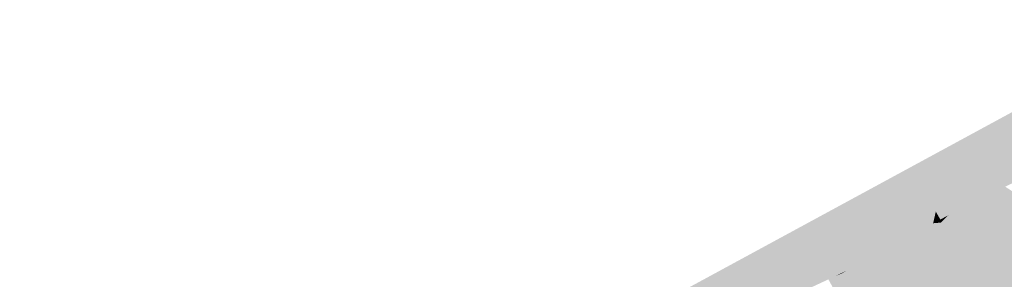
# Model space of a CAD drawing. Header units: metres. Extents: x 164696 to 183842, y 382615 to 387356.
# Tile 311 of 656: x 182604.97 to 182611.54, y 386596.27 to 386598. Entities that reach past the tile are written whole.
import ezdxf

# ---------------------------------------------------------------- set-up
doc = ezdxf.new("R2010")
doc.units = ezdxf.units.M
doc.layers.add('C3D-SURFACE_TINSURFACE', color=7, linetype='Continuous')

msp = doc.modelspace()

# ---------------------------------------------------------------- linework, layer by layer
at = {"layer": 'C3D-SURFACE_TINSURFACE', "color": 11, "linetype": 'Continuous', "lineweight": -3, "true_color": 0xff8585}
for points in [[(182604.9683, 386593.7864), (182608.797, 386595.7589), (182612.73, 386597.9982)], [(182612.73, 386597.9982), (182608.797, 386595.7589), (182610.9708, 386596.9537)], [(182612.73, 386597.9982), (182610.9708, 386596.9537), (182611.8648, 386597.0344)], [(182611.8359, 386597.0207), (182611.8648, 386597.0344), (182610.9708, 386596.9537)], [(182611.8359, 386597.0207), (182610.9708, 386596.9537), (182611.807, 386597.007)], [(182611.7781, 386596.9933), (182611.807, 386597.007), (182610.9708, 386596.9537)], [(182611.7781, 386596.9933), (182610.9708, 386596.9537), (182611.7493, 386596.9795)], [(182608.797, 386595.7589), (182610.158, 386596.1669), (182610.9708, 386596.9537)], [(182610.9708, 386596.9537), (182610.158, 386596.1669), (182610.1997, 386596.1864)], [(182610.9708, 386596.9537), (182610.1997, 386596.1864), (182610.2414, 386596.206)], [(182610.9708, 386596.9537), (182610.2414, 386596.206), (182610.2832, 386596.2255)], [(182610.9708, 386596.9537), (182610.2832, 386596.2255), (182610.3249, 386596.245)], [(182610.9708, 386596.9537), (182610.3249, 386596.245), (182610.3667, 386596.2645)], [(182610.9708, 386596.9537), (182610.3667, 386596.2645), (182610.4084, 386596.284)], [(182610.9708, 386596.9537), (182610.4084, 386596.284), (182610.5214, 386596.3439)], [(182610.9708, 386596.9537), (182610.5214, 386596.3439), (182610.5547, 386596.364)], [(182610.9708, 386596.9537), (182610.5547, 386596.364), (182610.5879, 386596.3842)], [(182610.9708, 386596.9537), (182610.5879, 386596.3842), (182610.6211, 386596.4043)], [(182610.9708, 386596.9537), (182610.6211, 386596.4043), (182610.6543, 386596.4245)], [(182610.9708, 386596.9537), (182610.6543, 386596.4245), (182610.7166, 386596.4631)], [(182610.9708, 386596.9537), (182610.7166, 386596.4631), (182610.7926, 386596.5011)], [(182610.9708, 386596.9537), (182610.7926, 386596.5011), (182610.8685, 386596.5392)], [(182610.9708, 386596.9537), (182610.8685, 386596.5392), (182610.992, 386596.9115)], [(182611.7204, 386596.9658), (182611.7493, 386596.9795), (182610.9708, 386596.9537)], [(182611.6915, 386596.9521), (182611.7204, 386596.9658), (182610.9708, 386596.9537)], [(182610.9708, 386596.9537), (182611.5182, 386596.8699), (182611.5471, 386596.8836)], [(182611.576, 386596.8973), (182610.9708, 386596.9537), (182611.5471, 386596.8836)], [(182611.6049, 386596.911), (182610.9708, 386596.9537), (182611.576, 386596.8973)], [(182611.6337, 386596.9247), (182610.9708, 386596.9537), (182611.6049, 386596.911)], [(182611.6626, 386596.9384), (182610.9708, 386596.9537), (182611.6337, 386596.9247)], [(182611.6626, 386596.9384), (182611.6915, 386596.9521), (182610.9708, 386596.9537)], [(182610.9708, 386596.9537), (182611.4893, 386596.8562), (182611.5182, 386596.8699)], [(182610.9708, 386596.9537), (182611.4605, 386596.8425), (182611.4893, 386596.8562)], [(182610.9708, 386596.9537), (182611.4316, 386596.8288), (182611.4605, 386596.8425)], [(182610.9708, 386596.9537), (182611.4027, 386596.8151), (182611.4316, 386596.8288)], [(182610.9708, 386596.9537), (182610.992, 386596.9115), (182611.4027, 386596.8151)], [(182610.8685, 386596.5392), (182610.8974, 386596.5528), (182610.992, 386596.9115)], [(182610.8974, 386596.5528), (182611.0132, 386596.8693), (182610.992, 386596.9115)], [(182610.9214, 386596.5651), (182611.0132, 386596.8693), (182610.8974, 386596.5528)], [(182610.9214, 386596.5651), (182611.0257, 386596.8406), (182611.0132, 386596.8693)], [(182611.4027, 386596.8151), (182610.992, 386596.9115), (182611.3435, 386596.7841)], [(182611.3435, 386596.7841), (182610.992, 386596.9115), (182611.0132, 386596.8693)], [(182611.256, 386596.7387), (182611.0132, 386596.8693), (182611.0257, 386596.8406)], [(182611.256, 386596.7387), (182611.3435, 386596.7841), (182611.0132, 386596.8693)], [(182611.4893, 386596.8562), (182611.4605, 386596.8425), (182611.2756, 386596.3473)], [(182611.4893, 386596.8562), (182611.2756, 386596.3473), (182611.3143, 386596.2662)], [(182611.4893, 386596.8562), (182611.3143, 386596.2662), (182611.5182, 386596.8699)], [(182612.1212, 386596.5021), (182611.5182, 386596.8699), (182611.3143, 386596.2662)], [(182612.1212, 386596.5021), (182611.5471, 386596.8836), (182611.5182, 386596.8699)], [(182610.9455, 386596.5775), (182611.0257, 386596.8406), (182610.9214, 386596.5651)], [(182610.9455, 386596.5775), (182611.0451, 386596.7994), (182611.0257, 386596.8406)], [(182610.9455, 386596.5775), (182610.9696, 386596.5899), (182611.0451, 386596.7994)], [(182610.9696, 386596.5899), (182610.9936, 386596.6022), (182611.0451, 386596.7994)], [(182611.0645, 386596.7582), (182611.0451, 386596.7994), (182610.9936, 386596.6022)], [(182611.256, 386596.7387), (182611.0257, 386596.8406), (182611.0451, 386596.7994)], [(182611.0645, 386596.7582), (182611.256, 386596.7387), (182611.0451, 386596.7994)], [(182611.4027, 386596.8151), (182611.3435, 386596.7841), (182611.2443, 386596.3995)], [(182611.4027, 386596.8151), (182611.2443, 386596.3995), (182611.258, 386596.3747)], [(182611.4027, 386596.8151), (182611.258, 386596.3747), (182611.2756, 386596.3473)], [(182611.4316, 386596.8288), (182611.2756, 386596.3473), (182611.4605, 386596.8425)], [(182611.4027, 386596.8151), (182611.2756, 386596.3473), (182611.4316, 386596.8288)], [(182611.0645, 386596.7582), (182610.9936, 386596.6022), (182611.0177, 386596.6146)], [(182611.0645, 386596.7582), (182611.0177, 386596.6146), (182611.0418, 386596.627)], [(182611.0839, 386596.717), (182611.0645, 386596.7582), (182611.0418, 386596.627)], [(182611.1686, 386596.6932), (182611.0645, 386596.7582), (182611.0839, 386596.717)], [(182611.1686, 386596.6932), (182611.256, 386596.7387), (182611.0645, 386596.7582)], [(182611.1686, 386596.6932), (182611.1615, 386596.5531), (182611.256, 386596.7387)], [(182611.1755, 386596.5237), (182611.256, 386596.7387), (182611.1615, 386596.5531)], [(182611.1893, 386596.4988), (182611.256, 386596.7387), (182611.1755, 386596.5237)], [(182611.1893, 386596.4988), (182611.203, 386596.474), (182611.256, 386596.7387)], [(182611.203, 386596.474), (182611.3435, 386596.7841), (182611.256, 386596.7387)], [(182611.203, 386596.474), (182611.2168, 386596.4492), (182611.3435, 386596.7841)], [(182611.2168, 386596.4492), (182611.2305, 386596.4243), (182611.3435, 386596.7841)], [(182611.2305, 386596.4243), (182611.2443, 386596.3995), (182611.3435, 386596.7841)], [(182611.0839, 386596.717), (182611.0418, 386596.627), (182611.0659, 386596.6394)], [(182611.0839, 386596.717), (182611.0659, 386596.6394), (182611.0899, 386596.6517)], [(182611.114, 386596.6641), (182611.0839, 386596.717), (182611.0899, 386596.6517)], [(182611.114, 386596.6641), (182611.1686, 386596.6932), (182611.0839, 386596.717)], [(182611.1169, 386596.6435), (182611.114, 386596.6641), (182611.0899, 386596.6517)], [(182611.114, 386596.6641), (182611.1169, 386596.6435), (182611.1686, 386596.6932)], [(182611.1686, 386596.6932), (182611.1169, 386596.6435), (182611.1615, 386596.5531)], [(182611.1755, 386596.5237), (182610.9936, 386596.6022), (182610.9696, 386596.5899)], [(182611.1615, 386596.5531), (182611.0177, 386596.6146), (182610.9936, 386596.6022)], [(182611.1755, 386596.5237), (182611.1615, 386596.5531), (182610.9936, 386596.6022)], [(182611.1615, 386596.5531), (182611.0418, 386596.627), (182611.0177, 386596.6146)], [(182611.1615, 386596.5531), (182611.0659, 386596.6394), (182611.0418, 386596.627)], [(182611.1169, 386596.6435), (182611.0899, 386596.6517), (182611.0659, 386596.6394)], [(182611.1615, 386596.5531), (182611.1169, 386596.6435), (182611.0659, 386596.6394)], [(182611.2443, 386596.3995), (182610.8685, 386596.5392), (182610.7926, 386596.5011)], [(182611.2305, 386596.4243), (182610.8974, 386596.5528), (182610.8685, 386596.5392)], [(182611.2305, 386596.4243), (182610.8685, 386596.5392), (182611.2443, 386596.3995)], [(182611.203, 386596.474), (182610.9214, 386596.5651), (182610.8974, 386596.5528)], [(182611.203, 386596.474), (182610.8974, 386596.5528), (182611.2168, 386596.4492)], [(182611.2168, 386596.4492), (182610.8974, 386596.5528), (182611.2305, 386596.4243)], [(182611.1893, 386596.4988), (182610.9455, 386596.5775), (182610.9214, 386596.5651)], [(182611.1893, 386596.4988), (182610.9214, 386596.5651), (182611.203, 386596.474)], [(182611.1755, 386596.5237), (182610.9696, 386596.5899), (182610.9455, 386596.5775)], [(182611.1893, 386596.4988), (182611.1755, 386596.5237), (182610.9455, 386596.5775)], [(182611.3143, 386596.2662), (182610.7166, 386596.4631), (182610.6543, 386596.4245)], [(182611.3143, 386596.2662), (182610.7926, 386596.5011), (182610.7166, 386596.4631)], [(182611.258, 386596.3747), (182611.2443, 386596.3995), (182610.7926, 386596.5011)], [(182611.258, 386596.3747), (182610.7926, 386596.5011), (182611.2756, 386596.3473)], [(182611.2756, 386596.3473), (182610.7926, 386596.5011), (182611.3143, 386596.2662)], [(182612.1212, 386596.5021), (182611.3143, 386596.2662), (182611.353, 386596.185)], [(182612.1322, 386596.4668), (182612.1212, 386596.5021), (182611.353, 386596.185)], [(182612.1322, 386596.4668), (182611.353, 386596.185), (182612.1432, 386596.4316)], [(182611.1512, 386595.5163), (182610.6211, 386596.4043), (182610.5879, 386596.3842)], [(182611.353, 386596.185), (182610.6543, 386596.4245), (182610.6211, 386596.4043)], [(182611.1512, 386595.5163), (182611.353, 386596.185), (182610.6211, 386596.4043)], [(182611.353, 386596.185), (182611.3143, 386596.2662), (182610.6543, 386596.4245)], [(182612.1432, 386596.4316), (182611.353, 386596.185), (182611.3753, 386596.1325)], [(182612.1432, 386596.4316), (182611.3753, 386596.1325), (182611.3874, 386596.1071)], [(182612.1432, 386596.4316), (182611.3874, 386596.1071), (182612.1542, 386596.3964)], [(182612.1542, 386596.3964), (182611.3874, 386596.1071), (182611.3995, 386596.0817)], [(182612.1542, 386596.3964), (182611.3995, 386596.0817), (182611.9487, 386595.89)], [(182610.4084, 386596.284), (182610.4882, 386596.3237), (182610.5214, 386596.3439)], [(182611.0277, 386595.4425), (182610.5214, 386596.3439), (182610.4882, 386596.3237)], [(182611.0895, 386595.4794), (182610.5547, 386596.364), (182610.5214, 386596.3439)], [(182611.0895, 386595.4794), (182610.5214, 386596.3439), (182611.0277, 386595.4425)], [(182611.0895, 386595.4794), (182610.5879, 386596.3842), (182610.5547, 386596.364)], [(182611.1512, 386595.5163), (182610.5879, 386596.3842), (182611.0895, 386595.4794)], [(182610.8717, 386595.3457), (182610.4084, 386596.284), (182610.3667, 386596.2645)], [(182610.4084, 386596.284), (182610.455, 386596.3036), (182610.4882, 386596.3237)], [(182610.8928, 386595.3579), (182610.455, 386596.3036), (182610.4084, 386596.284)], [(182610.8928, 386595.3579), (182610.4084, 386596.284), (182610.8717, 386595.3457)], [(182611.0277, 386595.4425), (182610.4882, 386596.3237), (182610.455, 386596.3036)], [(182611.0277, 386595.4425), (182610.455, 386596.3036), (182610.9659, 386595.4056)], [(182610.914, 386595.3701), (182610.9659, 386595.4056), (182610.455, 386596.3036)], [(182610.914, 386595.3701), (182610.455, 386596.3036), (182610.8928, 386595.3579)]]:
    msp.add_solid(points, dxfattribs=at)

doc.saveas('drawing.dxf')
